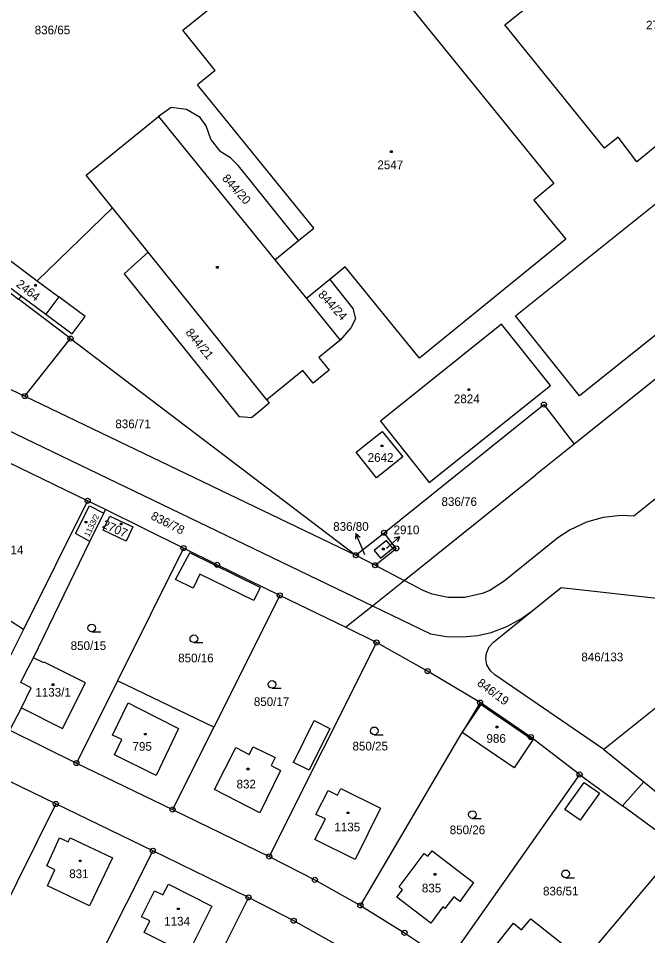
# Model space of a CAD drawing. Extents: x -795483 to -789093, y -1112258 to -1108741.
# Drawn here: x -791211.3 to -791087.9, y -1109968.1 to -1109788.3 of the extents above; entities that cross this region are included whole.
import ezdxf

# ---------------------------------------------------------------- set-up
doc = ezdxf.new("R2010")
doc.units = 0
for name, color, linetype in [('Komunikace', 7, 'Continuous'), ('Vrstva 1', 7, 'Continuous'), ('Vrstva 14', 7, 'Continuous'), ('Vrstva 15', 7, 'Continuous'), ('Vrstva 16', 7, 'Continuous'), ('Vrstva 2', 7, 'Continuous'), ('Vrstva 23', 7, 'Continuous'), ('Vrstva 25', 7, 'Continuous'), ('Vrstva 28', 7, 'Continuous')]:
    doc.layers.add(name, color=color, linetype=linetype)

msp = doc.modelspace()

# ---------------------------------------------------------------- linework, layer by layer
at = {"layer": 'Komunikace'}
for p, q in [((-791143.38, -1109893.46), (-791143.97, -1109892.05)), ((-791139.12, -1109892.18), (-791138.79, -1109891.89))]:
    msp.add_line(p, q, dxfattribs=at)
at = {"layer": 'Vrstva 1'}
for p, q in [((-791115.9, -1109789.61), (-791077.71, -1109758.91)), ((-791179.07, -1109790.65), (-791156.8, -1109772.68)), ((-791143.52, -1109774.85), (-791106.3, -1109820.73)), ((-790991.24, -1109782.98), (-791102.33, -1109871.81)), ((-791096.4, -1109813.76), (-791115.9, -1109789.61)), ((-791172.68, -1109798.57), (-791179.07, -1109790.65)), ((-791172.68, -1109798.57), (-791176.17, -1109801.4)), ((-791153.36, -1109829.45), (-791176.17, -1109801.4)), ((-791181.32, -1109805.79), (-791183.82, -1109807.6)), ((-791178.34, -1109806.23), (-791181.32, -1109805.79)), ((-791175.66, -1109807.76), (-791178.34, -1109806.23)), ((-791197.98, -1109819.06), (-791183.82, -1109807.6)), ((-791183.82, -1109807.6), (-791160.98, -1109835.67)), ((-791174.45, -1109809.38), (-791175.66, -1109807.76)), ((-791173.5, -1109812.24), (-791174.45, -1109809.38)), ((-791093.69, -1109811.61), (-791096.4, -1109813.76)), ((-791090.06, -1109816.48), (-791093.69, -1109811.61)), ((-791083.93, -1109811.51), (-791090.06, -1109816.48)), ((-791173.5, -1109812.24), (-791171.73, -1109814.41)), ((-791113.84, -1109846.61), (-791070.89, -1109812.26)), ((-791169.69, -1109815.7), (-791171.73, -1109814.41)), ((-791168.13, -1109817.23), (-791169.69, -1109815.7)), ((-791156.37, -1109831.9), (-791168.13, -1109817.23)), ((-791192.84, -1109825.45), (-791197.98, -1109819.06)), ((-791106.3, -1109820.73), (-791110.22, -1109823.94)), ((-791110.22, -1109823.94), (-791103.98, -1109831.62)), ((-791207.59, -1109839.77), (-791192.84, -1109825.45)), ((-791185.82, -1109834.19), (-791192.84, -1109825.45)), ((-791058.35, -1109827.98), (-791101.29, -1109862.3)), ((-791156.37, -1109831.9), (-791153.36, -1109829.45)), ((-791160.98, -1109835.67), (-791156.37, -1109831.9)), ((-791103.98, -1109831.62), (-791132.62, -1109854.95)), ((-791222.37, -1109834.93), (-791211.28, -1109843.35)), ((-791185.82, -1109834.19), (-791190.52, -1109838.43)), ((-791162.6, -1109863.08), (-791185.82, -1109834.19)), ((-791212.88, -1109835.78), (-791207.59, -1109839.77)), ((-791147.2, -1109837.04), (-791150.25, -1109839.53)), ((-791132.62, -1109854.95), (-791147.2, -1109837.04)), ((-791190.52, -1109838.43), (-791167.98, -1109866.43)), ((-791215.57, -1109839.13), (-791210.67, -1109842.76)), ((-791207.59, -1109839.77), (-791203.38, -1109842.94)), ((-791150.25, -1109839.53), (-791154.81, -1109843.26)), ((-791150.25, -1109839.53), (-791145.71, -1109845.19)), ((-791034.71, -1109840.98), (-791090.61, -1109885.88)), ((-791210.67, -1109842.76), (-791211.28, -1109843.35)), ((-791201.07, -1109851.1), (-791211.28, -1109843.35)), ((-791210.67, -1109842.76), (-791205.9, -1109846.3)), ((-791198.2, -1109846.77), (-791203.38, -1109842.94)), ((-791154.81, -1109843.26), (-791148.18, -1109851.4)), ((-791145.71, -1109845.19), (-791145.21, -1109847.2)), ((-791205.9, -1109846.3), (-791200.71, -1109850.15)), ((-791200.71, -1109850.15), (-791198.2, -1109846.77)), ((-791145.21, -1109847.2), (-791146.12, -1109849.02)), ((-791101.29, -1109862.3), (-791113.84, -1109846.61)), ((-791146.12, -1109849.02), (-791148.18, -1109851.4)), ((-791116.54, -1109848.3), (-791140.31, -1109867.3)), ((-791106.97, -1109860.28), (-791116.54, -1109848.3)), ((-791210.01, -1109862.35), (-791201.07, -1109851.1)), ((-791201.07, -1109851.1), (-791145.11, -1109893.55)), ((-791148.18, -1109851.4), (-791152.37, -1109854.79)), ((-791225.75, -1109854.91), (-791210.01, -1109862.35)), ((-791152.37, -1109854.79), (-791150.36, -1109857.27)), ((-791155.52, -1109857.35), (-791162.6, -1109863.08)), ((-791153.51, -1109859.83), (-791155.52, -1109857.35)), ((-791150.36, -1109857.27), (-791153.51, -1109859.83)), ((-791233.12, -1109859.57), (-791141.87, -1109903.43)), ((-791130.75, -1109879.27), (-791106.97, -1109860.28)), ((-791210.01, -1109862.35), (-791145.11, -1109893.55)), ((-791162.1, -1109863.75), (-791164.17, -1109865.42)), ((-791162.6, -1109863.08), (-791162.1, -1109863.75)), ((-791139.59, -1109889.13), (-791108.25, -1109864.04)), ((-791108.25, -1109864.04), (-791102.33, -1109871.81)), ((-791164.17, -1109865.42), (-791165.59, -1109866.62)), ((-791167.01, -1109866.47), (-791167.98, -1109866.43)), ((-791165.59, -1109866.62), (-791167.01, -1109866.47)), ((-791140.31, -1109867.3), (-791130.75, -1109879.27)), ((-791145.07, -1109873.38), (-791139.94, -1109869.27)), ((-791139.94, -1109869.27), (-791135.93, -1109874.28)), ((-791102.33, -1109871.81), (-791109.82, -1109877.8)), ((-791197.7, -1109882.89), (-791216.61, -1109873.72)), ((-791141.07, -1109878.38), (-791145.07, -1109873.38)), ((-791135.93, -1109874.28), (-791141.07, -1109878.38)), ((-791135.68, -1109898.48), (-791109.82, -1109877.8)), ((-791197.7, -1109882.89), (-791210.29, -1109908.08)), ((-791200.07, -1109889.32), (-791197.34, -1109883.9)), ((-791194.2, -1109884.61), (-791197.7, -1109882.89)), ((-791197.34, -1109883.9), (-791194.55, -1109885.31)), ((-791197.3, -1109890.86), (-791194.55, -1109885.31)), ((-791194.55, -1109885.31), (-791194.2, -1109884.61)), ((-791178.9, -1109892.15), (-791194.2, -1109884.61)), ((-791093.18, -1109885.78), (-791096.61, -1109886.15)), ((-791090.61, -1109885.88), (-791093.18, -1109885.78)), ((-791194.66, -1109888.63), (-791193.38, -1109885.89)), ((-791193.38, -1109885.89), (-791188.87, -1109887.98)), ((-791099.91, -1109887.07), (-791103.08, -1109888.54)), ((-791096.61, -1109886.15), (-791099.91, -1109887.07)), ((-791197.3, -1109890.86), (-791200.07, -1109889.32)), ((-791190.17, -1109890.79), (-791194.66, -1109888.63)), ((-791188.87, -1109887.98), (-791190.17, -1109890.79)), ((-791145.11, -1109893.55), (-791139.59, -1109889.13)), ((-791137.2, -1109892.2), (-791139.59, -1109889.13)), ((-791103.08, -1109888.54), (-791105.51, -1109890.17)), ((-791208.31, -1109913.66), (-791197.3, -1109890.86)), ((-791139.08, -1109890.65), (-791141.52, -1109892.62)), ((-791137.87, -1109892.13), (-791139.08, -1109890.65)), ((-791105.51, -1109890.17), (-791116.05, -1109898.62)), ((-791178.9, -1109892.15), (-791191.85, -1109918.13)), ((-791172.32, -1109895.43), (-791178.9, -1109892.15)), ((-791141.52, -1109892.62), (-791140.3, -1109894.12)), ((-791141.35, -1109895.51), (-791137.2, -1109892.2)), ((-791140.3, -1109894.12), (-791137.87, -1109892.13)), ((-791145.11, -1109893.55), (-791141.35, -1109895.51)), ((-791160.04, -1109901.41), (-791172.32, -1109895.43)), ((-791141.35, -1109895.51), (-791135.68, -1109898.48)), ((-791210.29, -1109908.08), (-791228.14, -1109896.76)), ((-791141.87, -1109903.43), (-791135.68, -1109898.48)), ((-791131.94, -1109900.44), (-791135.68, -1109898.48)), ((-791116.05, -1109898.62), (-791118.87, -1109900.45)), ((-791110.62, -1109904.52), (-791104.88, -1109899.9)), ((-791104.88, -1109899.9), (-791079.1, -1109902.72)), ((-791160.04, -1109901.41), (-791172.98, -1109927.26)), ((-791147.17, -1109907.67), (-791160.04, -1109901.41)), ((-791130.14, -1109901.17), (-791131.94, -1109900.44)), ((-791127.01, -1109901.84), (-791130.14, -1109901.17)), ((-791123.73, -1109901.82), (-791127.01, -1109901.84)), ((-791120.36, -1109901.03), (-791123.73, -1109901.82)), ((-791118.87, -1109900.45), (-791120.36, -1109901.03)), ((-791147.17, -1109907.67), (-791141.87, -1109903.43)), ((-791141.87, -1109903.43), (-791130.46, -1109908.92)), ((-791118.15, -1109910.56), (-791110.62, -1109904.52)), ((-791112.63, -1109905.96), (-791110.62, -1109904.52)), ((-791115.52, -1109907.52), (-791112.63, -1109905.96)), ((-791210.29, -1109908.08), (-791218.75, -1109925)), ((-791141.08, -1109910.64), (-791147.17, -1109907.67)), ((-791130.46, -1109908.92), (-791127.33, -1109909.46)), ((-791121.23, -1109909.26), (-791118.59, -1109908.66)), ((-791118.59, -1109908.66), (-791115.52, -1109907.52)), ((-791141.08, -1109910.64), (-791162.1, -1109952.57)), ((-791131.06, -1109916.25), (-791141.08, -1109910.64)), ((-791127.33, -1109909.46), (-791124.1, -1109909.56)), ((-791124.1, -1109909.56), (-791121.23, -1109909.26)), ((-791119.01, -1109911.52), (-791118.15, -1109910.56)), ((-791069.6, -1109910.04), (-791096.48, -1109931.64)), ((-791119.64, -1109913.84), (-791119.53, -1109912.71)), ((-791119.53, -1109912.71), (-791119.01, -1109911.52)), ((-791206.3, -1109914.66), (-791208.31, -1109913.66)), ((-791206.23, -1109914.53), (-791206.3, -1109914.66)), ((-791198.14, -1109918.57), (-791206.23, -1109914.53)), ((-791119.41, -1109915.04), (-791119.64, -1109913.84)), ((-791120.77, -1109922.42), (-791131.06, -1109916.25)), ((-791118.73, -1109916.23), (-791119.41, -1109915.04)), ((-791117.9, -1109916.99), (-791118.73, -1109916.23)), ((-791191.85, -1109918.13), (-791199.91, -1109934.28)), ((-791172.98, -1109927.26), (-791191.85, -1109918.13)), ((-791096.48, -1109931.64), (-791117.9, -1109916.99)), ((-791202.66, -1109927.51), (-791198.14, -1109918.57)), ((-791212.96, -1109927.85), (-791210.7, -1109923.45)), ((-791210.7, -1109923.45), (-791202.66, -1109927.51)), ((-791120.77, -1109922.42), (-791124.27, -1109928.27)), ((-791124.27, -1109928.27), (-791120.55, -1109922.81)), ((-791110.84, -1109929.17), (-791120.77, -1109922.42)), ((-791120.55, -1109922.81), (-791110.39, -1109929.72)), ((-791212.96, -1109927.85), (-791199.91, -1109934.28)), ((-791172.98, -1109927.26), (-791181.04, -1109943.37)), ((-791144.24, -1109962.16), (-791124.27, -1109928.27)), ((-791114.1, -1109935.18), (-791124.27, -1109928.27)), ((-791110.39, -1109929.72), (-791114.1, -1109935.18)), ((-791101.25, -1109936.52), (-791110.84, -1109929.17)), ((-791172.84, -1109939.43), (-791168.65, -1109931.23)), ((-791168.65, -1109931.23), (-791166.02, -1109932.57)), ((-791166.02, -1109932.57), (-791165.25, -1109931.06)), ((-791165.25, -1109931.06), (-791160.94, -1109933.19)), ((-791096.48, -1109931.64), (-791088.68, -1109937.96)), ((-791203.94, -1109942.29), (-791222.82, -1109933.06)), ((-791199.91, -1109934.28), (-791181.04, -1109943.37)), ((-791160.94, -1109933.19), (-791161.75, -1109934.76)), ((-791159.86, -1109935.73), (-791163.97, -1109944)), ((-791161.75, -1109934.76), (-791159.86, -1109935.73)), ((-791101.25, -1109936.52), (-791127.11, -1109973.14)), ((-791101.25, -1109936.52), (-791092.87, -1109942.67)), ((-791163.97, -1109944), (-791172.84, -1109939.43)), ((-791152.94, -1109944.33), (-791150.54, -1109939.64)), ((-791150.54, -1109939.64), (-791148.75, -1109940.58)), ((-791148.75, -1109940.58), (-791148.08, -1109939.25)), ((-791148.08, -1109939.25), (-791140.3, -1109943.1)), ((-791092.87, -1109942.67), (-791088.68, -1109937.96)), ((-791088.68, -1109937.96), (-791076.61, -1109947.74)), ((-791203.94, -1109942.29), (-791224, -1109982.53)), ((-791184.95, -1109951.46), (-791203.94, -1109942.29)), ((-791140.3, -1109943.1), (-791145.26, -1109953.16)), ((-791081.79, -1109950.79), (-791092.87, -1109942.67)), ((-791181.04, -1109943.37), (-791162.1, -1109952.57)), ((-791151.09, -1109945.2), (-791152.94, -1109944.33)), ((-791153.16, -1109949.25), (-791151.09, -1109945.2)), ((-791205.72, -1109954.39), (-791203.22, -1109948.93)), ((-791203.22, -1109948.93), (-791201.52, -1109949.73)), ((-791201.52, -1109949.73), (-791201.1, -1109948.91)), ((-791201.1, -1109948.91), (-791192.8, -1109952.81)), ((-791145.26, -1109953.16), (-791153.16, -1109949.25)), ((-791184.95, -1109951.46), (-791205.14, -1109991.63)), ((-791166.17, -1109960.6), (-791184.95, -1109951.46)), ((-791136.62, -1109958.55), (-791131.75, -1109951.99)), ((-791131.75, -1109951.99), (-791131, -1109952.53)), ((-791131, -1109952.53), (-791130.15, -1109951.48)), ((-791130.15, -1109951.48), (-791122.06, -1109957.65)), ((-791081.79, -1109950.79), (-791100.49, -1109973.01)), ((-791192.8, -1109952.81), (-791197.32, -1109962.25)), ((-791162.1, -1109952.57), (-791153.15, -1109957.15)), ((-791204.11, -1109955.18), (-791205.72, -1109954.39)), ((-791205.57, -1109958.33), (-791204.11, -1109955.18)), ((-791153.15, -1109957.15), (-791144.24, -1109962.16)), ((-791122.06, -1109957.65), (-791124.73, -1109961.38)), ((-791197.32, -1109962.25), (-791205.57, -1109958.33)), ((-791187.12, -1109964.38), (-791184.6, -1109959.3)), ((-791184.6, -1109959.3), (-791182.95, -1109960.12)), ((-791182.95, -1109960.12), (-791181.88, -1109958.01)), ((-791181.88, -1109958.01), (-791173.34, -1109962.29)), ((-791137.1, -1109960.55), (-791135.97, -1109959.08)), ((-791135.97, -1109959.08), (-791136.62, -1109958.55)), ((-791166.17, -1109960.6), (-791173.01, -1109974.26)), ((-791157.31, -1109965.16), (-791166.17, -1109960.6)), ((-791130.41, -1109965.62), (-791137.1, -1109960.55)), ((-791125.92, -1109960.5), (-791127.65, -1109962.76)), ((-791124.73, -1109961.38), (-791125.92, -1109960.5)), ((-791173.34, -1109962.29), (-791178.04, -1109971.75)), ((-791144.24, -1109962.16), (-791135.59, -1109967.53)), ((-791128.09, -1109962.45), (-791130.41, -1109965.62)), ((-791127.65, -1109962.76), (-791128.09, -1109962.45)), ((-791185.48, -1109965.2), (-791187.12, -1109964.38)), ((-791112.62, -1109966.92), (-791110.82, -1109964.78)), ((-791110.82, -1109964.78), (-791103.62, -1109970.47)), ((-791186.6, -1109967.47), (-791185.48, -1109965.2)), ((-791148.8, -1109969.96), (-791157.31, -1109965.16)), ((-791118.06, -1109970.5), (-791114.2, -1109965.67)), ((-791114.2, -1109965.67), (-791112.62, -1109966.92)), ((-791178.04, -1109971.75), (-791186.6, -1109967.47)), ((-791135.59, -1109967.53), (-791127.11, -1109973.14))]:
    msp.add_line(p, q, dxfattribs=at)
at = {"layer": 'Vrstva 16'}
for p, q in [((-791145.13, -1109889.28), (-791145.21, -1109890.4)), ((-791143.97, -1109892.05), (-791145.13, -1109889.28)), ((-791145.13, -1109889.28), (-791144.28, -1109890.01)), ((-791138.79, -1109891.89), (-791136.53, -1109889.91)), ((-791136.53, -1109889.91), (-791137.61, -1109890.2)), ((-791136.53, -1109889.91), (-791136.96, -1109890.95))]:
    msp.add_line(p, q, dxfattribs=at)
at = {"layer": 'Vrstva 2'}
for p, q in [((-791160.98, -1109835.67), (-791154.81, -1109843.26)), ((-791203.38, -1109842.94), (-791205.9, -1109846.3)), ((-791180.47, -1109898.28), (-791177.69, -1109893.07)), ((-791163.9, -1109899.84), (-791177.69, -1109893.07)), ((-791177.03, -1109899.97), (-791180.47, -1109898.28)), ((-791175.69, -1109897.23), (-791177.03, -1109899.97)), ((-791165.15, -1109902.4), (-791175.69, -1109897.23)), ((-791163.9, -1109899.84), (-791165.15, -1109902.4)), ((-791209.92, -1109916.73), (-791208.31, -1109913.66)), ((-791210.83, -1109918.46), (-791209.92, -1109916.73)), ((-791208.77, -1109919.54), (-791210.83, -1109918.46)), ((-791210.7, -1109923.45), (-791208.77, -1109919.54)), ((-791192.8, -1109928.78), (-791189.79, -1109922.48)), ((-791189.79, -1109922.48), (-791187.98, -1109923.4)), ((-791187.98, -1109923.4), (-791179.87, -1109927.48)), ((-791157.33, -1109934.14), (-791153.31, -1109925.93)), ((-791153.31, -1109925.93), (-791150.23, -1109927.48)), ((-791191, -1109929.65), (-791192.8, -1109928.78)), ((-791179.87, -1109927.48), (-791184.3, -1109936.71)), ((-791150.23, -1109927.48), (-791154.3, -1109935.66)), ((-791192.46, -1109932.67), (-791191, -1109929.65)), ((-791184.3, -1109936.71), (-791192.46, -1109932.67)), ((-791154.3, -1109935.66), (-791157.33, -1109934.14)), ((-791104.18, -1109943.36), (-791100.37, -1109938.05)), ((-791100.37, -1109938.05), (-791097.35, -1109940.18)), ((-791097.35, -1109940.18), (-791101.16, -1109945.49)), ((-791101.16, -1109945.49), (-791104.18, -1109943.36))]:
    msp.add_line(p, q, dxfattribs=at)
at = {"layer": 'Vrstva 23'}
for p, q in [((-791196.89, -1109908.54), (-791195.14, -1109908.54)), ((-791176.88, -1109910.67), (-791175.13, -1109910.67)), ((-791161.54, -1109919.61), (-791159.79, -1109919.61)), ((-791141.51, -1109928.71), (-791139.76, -1109928.71)), ((-791122.27, -1109945.11), (-791120.52, -1109945.11)), ((-791104.01, -1109956.73), (-791102.26, -1109956.73))]:
    msp.add_line(p, q, dxfattribs=at)
for centre in [(-791196.89, -1109907.79), (-791176.88, -1109909.92), (-791161.54, -1109918.86), (-791141.51, -1109927.96), (-791122.27, -1109944.36), (-791104.01, -1109955.98)]:
    msp.add_circle(centre, 0.75, dxfattribs=at)
at = {"layer": 'Vrstva 25'}
for p, q in [((-791138.31, -1109814.3), (-791138.01, -1109814.3)), ((-791138.31, -1109814.6), (-791138.31, -1109814.3)), ((-791138.01, -1109814.6), (-791138.31, -1109814.6)), ((-791138.01, -1109814.3), (-791138.01, -1109814.6)), ((-791172.42, -1109837), (-791172.12, -1109837)), ((-791172.42, -1109837.3), (-791172.42, -1109837)), ((-791172.12, -1109837), (-791172.12, -1109837.3)), ((-791172.12, -1109837.3), (-791172.42, -1109837.3)), ((-791208.07, -1109840.53), (-791207.77, -1109840.53)), ((-791208.07, -1109840.83), (-791208.07, -1109840.53)), ((-791207.77, -1109840.83), (-791208.07, -1109840.83)), ((-791207.77, -1109840.53), (-791207.77, -1109840.83)), ((-791123.13, -1109860.94), (-791122.83, -1109860.94)), ((-791123.13, -1109861.24), (-791123.13, -1109860.94)), ((-791122.83, -1109861.24), (-791123.13, -1109861.24)), ((-791122.83, -1109860.94), (-791122.83, -1109861.24)), ((-791140.13, -1109871.97), (-791139.83, -1109871.97)), ((-791140.13, -1109872.27), (-791140.13, -1109871.97)), ((-791139.83, -1109872.27), (-791140.13, -1109872.27)), ((-791139.83, -1109871.97), (-791139.83, -1109872.27)), ((-791198.17, -1109886.91), (-791197.87, -1109886.91)), ((-791198.17, -1109887.21), (-791198.17, -1109886.91)), ((-791197.87, -1109887.21), (-791198.17, -1109887.21)), ((-791197.87, -1109886.91), (-791197.87, -1109887.21)), ((-791191.27, -1109887.28), (-791190.97, -1109887.28)), ((-791191.27, -1109887.58), (-791191.27, -1109887.28)), ((-791190.97, -1109887.58), (-791191.27, -1109887.58)), ((-791190.97, -1109887.28), (-791190.97, -1109887.58)), ((-791139.89, -1109892.18), (-791139.59, -1109892.18)), ((-791139.89, -1109892.48), (-791139.89, -1109892.18)), ((-791139.59, -1109892.48), (-791139.89, -1109892.48)), ((-791139.59, -1109892.18), (-791139.59, -1109892.48)), ((-791204.64, -1109918.76), (-791204.34, -1109918.76)), ((-791204.64, -1109919.06), (-791204.64, -1109918.76)), ((-791204.34, -1109919.06), (-791204.64, -1109919.06)), ((-791204.34, -1109918.76), (-791204.34, -1109919.06)), ((-791117.61, -1109927.07), (-791117.31, -1109927.07)), ((-791117.61, -1109927.37), (-791117.61, -1109927.07)), ((-791117.31, -1109927.07), (-791117.31, -1109927.37)), ((-791186.53, -1109928.45), (-791186.23, -1109928.45)), ((-791186.53, -1109928.75), (-791186.53, -1109928.45)), ((-791186.23, -1109928.75), (-791186.53, -1109928.75)), ((-791186.23, -1109928.45), (-791186.23, -1109928.75)), ((-791117.31, -1109927.37), (-791117.61, -1109927.37)), ((-791166.41, -1109935.3), (-791166.11, -1109935.3)), ((-791166.41, -1109935.6), (-791166.41, -1109935.3)), ((-791166.11, -1109935.6), (-791166.41, -1109935.6)), ((-791166.11, -1109935.3), (-791166.11, -1109935.6)), ((-791146.81, -1109943.88), (-791146.51, -1109943.88)), ((-791146.81, -1109944.18), (-791146.81, -1109943.88)), ((-791146.51, -1109944.18), (-791146.81, -1109944.18)), ((-791146.51, -1109943.88), (-791146.51, -1109944.18)), ((-791199.31, -1109953.27), (-791199.01, -1109953.27)), ((-791199.31, -1109953.57), (-791199.31, -1109953.27)), ((-791199.01, -1109953.57), (-791199.31, -1109953.57)), ((-791199.01, -1109953.27), (-791199.01, -1109953.57)), ((-791129.76, -1109955.92), (-791129.46, -1109955.92)), ((-791129.76, -1109956.22), (-791129.76, -1109955.92)), ((-791129.46, -1109955.92), (-791129.46, -1109956.22)), ((-791129.46, -1109956.22), (-791129.76, -1109956.22)), ((-791180.06, -1109962.69), (-791179.76, -1109962.69)), ((-791180.06, -1109962.99), (-791180.06, -1109962.69)), ((-791179.76, -1109962.99), (-791180.06, -1109962.99)), ((-791179.76, -1109962.69), (-791179.76, -1109962.99))]:
    msp.add_line(p, q, dxfattribs=at)
at = {"layer": 'Vrstva 28'}
for centre, radius in [((-791201.07, -1109851.1), 0.5), ((-791201.07, -1109851.1), 0.01), ((-791210.01, -1109862.35), 0.5), ((-791210.01, -1109862.35), 0.01), ((-791108.25, -1109864.04), 0.5), ((-791108.25, -1109864.04), 0.01), ((-791197.7, -1109882.89), 0.5), ((-791197.7, -1109882.89), 0.01), ((-791139.59, -1109889.13), 0.5), ((-791139.59, -1109889.13), 0.01), ((-791178.9, -1109892.15), 0.5), ((-791178.9, -1109892.15), 0.01), ((-791137.2, -1109892.2), 0.5), ((-791137.2, -1109892.2), 0.01), ((-791145.11, -1109893.55), 0.5), ((-791145.11, -1109893.55), 0.01), ((-791172.32, -1109895.43), 0.5), ((-791172.32, -1109895.43), 0.01), ((-791141.35, -1109895.51), 0.5), ((-791141.35, -1109895.51), 0.01), ((-791160.04, -1109901.41), 0.5), ((-791160.04, -1109901.41), 0.01), ((-791141.08, -1109910.64), 0.5), ((-791141.08, -1109910.64), 0.01), ((-791131.06, -1109916.25), 0.5), ((-791131.06, -1109916.25), 0.01), ((-791120.77, -1109922.42), 0.5), ((-791120.77, -1109922.42), 0.01), ((-791110.84, -1109929.17), 0.5), ((-791110.84, -1109929.17), 0.01), ((-791199.91, -1109934.28), 0.5), ((-791199.91, -1109934.28), 0.01), ((-791101.25, -1109936.52), 0.5), ((-791101.25, -1109936.52), 0.01), ((-791203.94, -1109942.29), 0.5), ((-791203.94, -1109942.29), 0.01), ((-791181.04, -1109943.37), 0.5), ((-791181.04, -1109943.37), 0.01), ((-791184.95, -1109951.46), 0.5), ((-791184.95, -1109951.46), 0.01), ((-791162.1, -1109952.57), 0.5), ((-791162.1, -1109952.57), 0.01), ((-791153.15, -1109957.15), 0.5), ((-791153.15, -1109957.15), 0.01), ((-791166.17, -1109960.6), 0.5), ((-791166.17, -1109960.6), 0.01), ((-791144.24, -1109962.16), 0.5), ((-791144.24, -1109962.16), 0.01), ((-791157.31, -1109965.16), 0.5), ((-791157.31, -1109965.16), 0.01), ((-791135.59, -1109967.53), 0.5), ((-791135.59, -1109967.53), 0.01)]:
    msp.add_circle(centre, radius, dxfattribs=at)

# ---------------------------------------------------------------- texts
at = {"layer": 'Vrstva 14'}
for s, height, p in [('836/65', 1.7, (-791208.08, -1109791.47)), ('836/71', 1.7, (-791192.27, -1109868.66)), ('836/76', 1.7, (-791128.33, -1109883.89)), ('850/14', 1.7, (-791217.26, -1109893.35)), ('836/80', 0.1, (-791143.38, -1109893.46)), ('850/15', 1.7, (-791201.03, -1109912.11)), ('850/16', 1.7, (-791179.95, -1109914.53)), ('846/133', 1.7, (-791100.91, -1109914.33)), ('850/17', 1.7, (-791165.12, -1109923.09)), ('850/25', 1.7, (-791145.78, -1109931.8)), ('850/26', 1.7, (-791126.72, -1109948.21)), ('836/51', 1.7, (-791108.43, -1109960.21))]:
    msp.add_text(s, height=height, dxfattribs=at).set_placement(p)
for s, rotation, p in [('844/20', 311.9215, (-791171.46, -1109819.8)), ('844/24', 312.7035, (-791152.63, -1109842.59)), ('844/21', 309.2558, (-791178.6, -1109849.96)), ('836/78', 333, (-791185.47, -1109886.39)), ('846/19', 323.1771, (-791121.49, -1109918.91))]:
    msp.add_text(s, height=1.7, rotation=rotation, dxfattribs=at).set_placement(p)
at = {"layer": 'Vrstva 15'}
for s, height, p in [('2709', 1.7, (-791088.23, -1109790.51)), ('2547', 1.7, (-791140.9, -1109817.9)), ('2824', 1.7, (-791125.9, -1109863.75)), ('2642', 1.7, (-791142.8, -1109875.25)), ('2910', 0.1, (-791139.28, -1109892.18)), ('1133/1', 1.7, (-791207.96, -1109921.25)), ('986', 1.7, (-791119.51, -1109930.3)), ('795', 1.7, (-791188.91, -1109931.86)), ('832', 1.7, (-791168.51, -1109939.24)), ('1135', 1.7, (-791149.33, -1109947.65)), ('831', 1.7, (-791201.31, -1109956.82)), ('835', 1.7, (-791132.18, -1109959.62)), ('1134', 1.7, (-791182.69, -1109966.11))]:
    msp.add_text(s, height=height, dxfattribs=at).set_placement(p)
for s, height, rotation, p in [('2464', 1.7, 321.4366, (-791211.86, -1109840.71)), ('1133/2', 1.14, 63.515, (-791197.45, -1109890.04)), ('2707', 1.7, 335.8818, (-791194.99, -1109888.08))]:
    msp.add_text(s, height=height, rotation=rotation, dxfattribs=at).set_placement(p)
at = {"layer": 'Vrstva 16'}
for s, p in [('836/80', (-791149.56, -1109888.76)), ('2910', (-791137.72, -1109889.42))]:
    msp.add_text(s, height=1.7, dxfattribs=at).set_placement(p)

doc.saveas('drawing.dxf')
